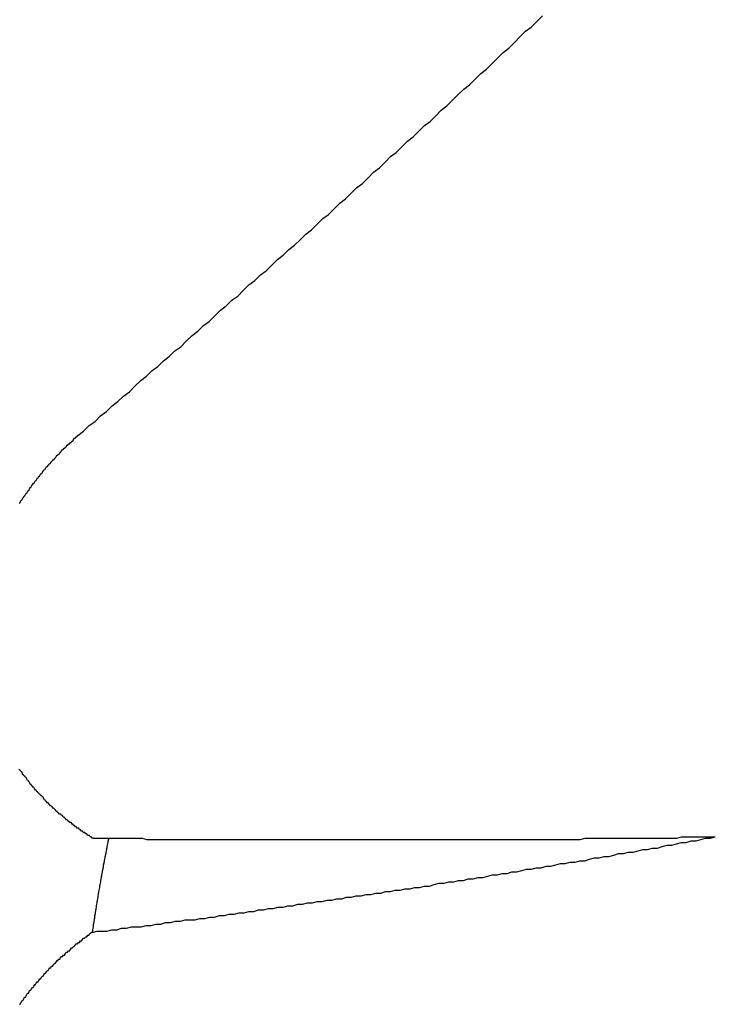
# Model space of a CAD drawing. Extents: x 1107 to 4046, y 937 to 3355.
# Tile 406 of 656: x 2156.939 to 2157.433, y 2684.844 to 2685.543. Entities that reach past the tile are written whole.
import ezdxf

# ---------------------------------------------------------------- set-up
doc = ezdxf.new("R2010")
doc.units = 0
doc.layers.add('KF_VIDA_L___C_REAR', color=7, linetype='CONTINUOUS')

# ---------------------------------------------------------------- blocks, each defined once
blk = doc.blocks.new('KF_VIDA_L___C_REAR')
at = {"layer": 'KF_VIDA_L___C_REAR'}
for points in [[(-29.9988, 996.035, 0), (-29.9948, 996.038, 0), (-29.9907, 996.042, 0), (-29.9866, 996.045, 0), (-29.9826, 996.049, 0), (-29.9785, 996.052, 0), (-29.9744, 996.056, 0), (-29.9704, 996.059, 0), (-29.9663, 996.063, 0), (-29.9622, 996.066, 0), (-29.9582, 996.07, 0), (-29.9541, 996.074, 0), (-29.9501, 996.077, 0), (-29.946, 996.081, 0), (-29.9419, 996.084, 0), (-29.9379, 996.088, 0), (-29.9338, 996.091, 0), (-29.9298, 996.095, 0), (-29.9257, 996.098, 0), (-29.9217, 996.102, 0), (-29.9176, 996.106, 0), (-29.9136, 996.109, 0), (-29.9095, 996.113, 0), (-29.9055, 996.116, 0), (-29.9014, 996.12, 0), (-29.8974, 996.124, 0), (-29.8933, 996.127, 0), (-29.8893, 996.131, 0), (-29.8852, 996.134, 0), (-29.8812, 996.138, 0), (-29.8772, 996.142, 0), (-29.8731, 996.145, 0), (-29.8691, 996.149, 0), (-29.865, 996.152, 0), (-29.861, 996.156, 0), (-29.857, 996.16, 0), (-29.8529, 996.163, 0), (-29.8489, 996.167, 0), (-29.8449, 996.17, 0), (-29.8408, 996.174, 0), (-29.8368, 996.178, 0), (-29.8328, 996.181, 0), (-29.8288, 996.185, 0), (-29.8247, 996.189, 0), (-29.8207, 996.192, 0), (-29.8167, 996.196, 0), (-29.8127, 996.2, 0), (-29.8086, 996.203, 0), (-29.8046, 996.207, 0), (-29.8006, 996.211, 0), (-29.7966, 996.214, 0), (-29.7926, 996.218, 0), (-29.7886, 996.222, 0), (-29.7845, 996.225, 0), (-29.7805, 996.229, 0), (-29.7765, 996.233, 0), (-29.7725, 996.236, 0), (-29.7685, 996.24, 0), (-29.7645, 996.244, 0), (-29.7605, 996.247, 0), (-29.7565, 996.251, 0), (-29.7525, 996.255, 0), (-29.7485, 996.258, 0), (-29.7445, 996.262, 0), (-29.7405, 996.266, 0), (-29.7365, 996.269, 0), (-29.7325, 996.273, 0), (-29.7285, 996.277, 0), (-29.7245, 996.281, 0), (-29.7205, 996.284, 0), (-29.7165, 996.288, 0), (-29.7125, 996.292, 0), (-29.7085, 996.295, 0), (-29.7045, 996.299, 0), (-29.7006, 996.303, 0), (-29.6966, 996.307, 0), (-29.6926, 996.31, 0), (-29.6886, 996.314, 0), (-29.6846, 996.318, 0), (-29.6806, 996.322, 0), (-29.6767, 996.325, 0), (-29.6727, 996.329, 0), (-29.6687, 996.333, 0)], [(-29.988, 995.749, 0), (-29.9887, 995.749, 0), (-29.9893, 995.75, 0), (-29.99, 995.75, 0), (-29.9906, 995.751, 0), (-29.9912, 995.751, 0), (-29.9919, 995.751, 0), (-29.9925, 995.752, 0), (-29.9931, 995.752, 0), (-29.9938, 995.753, 0), (-29.9944, 995.753, 0), (-29.995, 995.753, 0), (-29.9956, 995.754, 0), (-29.9962, 995.754, 0), (-29.9969, 995.755, 0), (-29.9975, 995.755, 0), (-29.9981, 995.756, 0), (-29.9987, 995.756, 0), (-29.9993, 995.756, 0), (-29.9999, 995.757, 0), (-30.0005, 995.757, 0), (-30.0011, 995.758, 0), (-30.0017, 995.758, 0), (-30.0023, 995.759, 0), (-30.0029, 995.759, 0), (-30.0035, 995.76, 0), (-30.004, 995.76, 0), (-30.0046, 995.76, 0), (-30.0052, 995.761, 0), (-30.0058, 995.761, 0), (-30.0063, 995.762, 0), (-30.0069, 995.762, 0), (-30.0075, 995.763, 0), (-30.008, 995.763, 0), (-30.0086, 995.764, 0), (-30.0092, 995.764, 0), (-30.0097, 995.765, 0), (-30.0103, 995.765, 0), (-30.0108, 995.766, 0), (-30.0114, 995.766, 0), (-30.0119, 995.766, 0), (-30.0125, 995.767, 0), (-30.013, 995.767, 0), (-30.0135, 995.768, 0), (-30.0141, 995.768, 0), (-30.0146, 995.769, 0), (-30.0152, 995.769, 0), (-30.0157, 995.77, 0), (-30.0162, 995.77, 0), (-30.0168, 995.771, 0), (-30.0173, 995.771, 0), (-30.0178, 995.772, 0), (-30.0183, 995.772, 0), (-30.0189, 995.773, 0), (-30.0194, 995.773, 0), (-30.0199, 995.774, 0), (-30.0204, 995.774, 0), (-30.021, 995.775, 0), (-30.0215, 995.775, 0), (-30.022, 995.776, 0), (-30.0225, 995.776, 0), (-30.023, 995.777, 0), (-30.0235, 995.778, 0), (-30.024, 995.778, 0), (-30.0245, 995.779, 0), (-30.025, 995.779, 0), (-30.0255, 995.78, 0), (-30.026, 995.78, 0), (-30.0265, 995.781, 0), (-30.027, 995.781, 0), (-30.0275, 995.782, 0), (-30.028, 995.782, 0), (-30.0285, 995.783, 0), (-30.029, 995.783, 0), (-30.0295, 995.784, 0), (-30.0299, 995.785, 0), (-30.0304, 995.785, 0), (-30.0309, 995.786, 0), (-30.0314, 995.786, 0), (-30.0319, 995.787, 0), (-30.0323, 995.787, 0), (-30.0328, 995.788, 0), (-30.0333, 995.789, 0), (-30.0337, 995.789, 0), (-30.0342, 995.79, 0), (-30.0346, 995.79, 0), (-30.0351, 995.791, 0), (-30.0355, 995.792, 0), (-30.036, 995.792, 0), (-30.0364, 995.793, 0), (-30.0369, 995.793, 0), (-30.0373, 995.794, 0), (-30.0378, 995.794, 0), (-30.0382, 995.795, 0), (-30.0387, 995.796, 0), (-30.0391, 995.796, 0), (-30.0395, 995.797, 0), (-30.0399, 995.797, 0), (-30.0404, 995.798, 0)], [(-30.0403, 995.987, 0), (-30.0399, 995.987, 0), (-30.0395, 995.988, 0), (-30.039, 995.989, 0), (-30.0386, 995.989, 0), (-30.0382, 995.99, 0), (-30.0377, 995.991, 0), (-30.0373, 995.991, 0), (-30.0369, 995.992, 0), (-30.0364, 995.992, 0), (-30.036, 995.993, 0), (-30.0355, 995.994, 0), (-30.0351, 995.994, 0), (-30.0346, 995.995, 0), (-30.0341, 995.996, 0), (-30.0337, 995.996, 0), (-30.0332, 995.997, 0), (-30.0328, 995.998, 0), (-30.0323, 995.998, 0), (-30.0318, 995.999, 0), (-30.0314, 996, 0), (-30.0309, 996, 0), (-30.0304, 996.001, 0), (-30.0299, 996.001, 0), (-30.0294, 996.002, 0), (-30.029, 996.003, 0), (-30.0285, 996.003, 0), (-30.028, 996.004, 0), (-30.0275, 996.005, 0), (-30.027, 996.005, 0), (-30.0265, 996.006, 0), (-30.026, 996.006, 0), (-30.0255, 996.007, 0), (-30.025, 996.008, 0), (-30.0245, 996.008, 0), (-30.024, 996.009, 0), (-30.0235, 996.01, 0), (-30.023, 996.01, 0), (-30.0225, 996.011, 0), (-30.022, 996.011, 0), (-30.0215, 996.012, 0), (-30.021, 996.013, 0), (-30.0204, 996.013, 0), (-30.0199, 996.014, 0), (-30.0194, 996.014, 0), (-30.0189, 996.015, 0), (-30.0184, 996.015, 0), (-30.0178, 996.016, 0), (-30.0173, 996.017, 0), (-30.0168, 996.017, 0), (-30.0162, 996.018, 0), (-30.0157, 996.018, 0), (-30.0152, 996.019, 0), (-30.0146, 996.019, 0), (-30.0141, 996.02, 0), (-30.0136, 996.021, 0), (-30.013, 996.021, 0), (-30.0125, 996.022, 0), (-30.0119, 996.022, 0), (-30.0114, 996.023, 0), (-30.0108, 996.023, 0), (-30.0103, 996.024, 0), (-30.0097, 996.025, 0), (-30.0092, 996.025, 0), (-30.0086, 996.026, 0), (-30.0081, 996.026, 0), (-30.0075, 996.027, 0), (-30.007, 996.027, 0), (-30.0064, 996.028, 0), (-30.0058, 996.028, 0), (-30.0053, 996.029, 0), (-30.0047, 996.029, 0), (-30.0041, 996.03, 0), (-30.0035, 996.03, 0), (-30.003, 996.031, 0), (-30.0024, 996.031, 0), (-30.0018, 996.032, 0), (-30.0012, 996.033, 0), (-30.0006, 996.033, 0), (-30, 996.034, 0), (-29.9994, 996.034, 0), (-29.9988, 996.035, 0)], [(-29.9886, 995.682, 0), (-29.9851, 995.683, 0), (-29.9816, 995.683, 0), (-29.9782, 995.683, 0), (-29.9747, 995.684, 0), (-29.9712, 995.684, 0), (-29.9677, 995.685, 0), (-29.9642, 995.685, 0), (-29.9607, 995.686, 0), (-29.9573, 995.686, 0), (-29.9538, 995.686, 0), (-29.9503, 995.687, 0), (-29.9468, 995.687, 0), (-29.9433, 995.688, 0), (-29.9399, 995.688, 0), (-29.9364, 995.689, 0), (-29.9329, 995.689, 0), (-29.9294, 995.69, 0), (-29.9259, 995.69, 0), (-29.9225, 995.691, 0), (-29.919, 995.691, 0), (-29.9155, 995.691, 0), (-29.912, 995.692, 0), (-29.9085, 995.692, 0), (-29.9051, 995.693, 0), (-29.9016, 995.693, 0), (-29.8981, 995.694, 0), (-29.8946, 995.694, 0), (-29.8912, 995.695, 0), (-29.8877, 995.695, 0), (-29.8842, 995.696, 0), (-29.8807, 995.696, 0), (-29.8773, 995.697, 0), (-29.8738, 995.697, 0), (-29.8703, 995.698, 0), (-29.8668, 995.698, 0), (-29.8634, 995.699, 0), (-29.8599, 995.699, 0), (-29.8564, 995.7, 0), (-29.853, 995.7, 0), (-29.8495, 995.701, 0), (-29.846, 995.701, 0), (-29.8425, 995.702, 0), (-29.8391, 995.702, 0), (-29.8356, 995.703, 0), (-29.8321, 995.703, 0), (-29.8287, 995.704, 0), (-29.8252, 995.704, 0), (-29.8217, 995.705, 0), (-29.8183, 995.705, 0), (-29.8148, 995.706, 0), (-29.8113, 995.706, 0), (-29.8079, 995.707, 0), (-29.8044, 995.707, 0), (-29.8009, 995.708, 0), (-29.7975, 995.708, 0), (-29.794, 995.709, 0), (-29.7905, 995.709, 0), (-29.7871, 995.71, 0), (-29.7836, 995.71, 0), (-29.7801, 995.711, 0), (-29.7767, 995.711, 0), (-29.7732, 995.712, 0), (-29.7698, 995.712, 0), (-29.7663, 995.713, 0), (-29.7628, 995.713, 0), (-29.7594, 995.714, 0), (-29.7559, 995.714, 0), (-29.7525, 995.715, 0), (-29.749, 995.715, 0), (-29.7455, 995.716, 0), (-29.7421, 995.717, 0), (-29.7386, 995.717, 0), (-29.7352, 995.718, 0), (-29.7317, 995.718, 0), (-29.7283, 995.719, 0), (-29.7248, 995.719, 0), (-29.7214, 995.72, 0), (-29.7179, 995.72, 0), (-29.7144, 995.721, 0), (-29.711, 995.721, 0), (-29.7075, 995.722, 0), (-29.7041, 995.723, 0), (-29.7006, 995.723, 0), (-29.6972, 995.724, 0), (-29.6937, 995.724, 0), (-29.6903, 995.725, 0), (-29.6868, 995.725, 0), (-29.6834, 995.726, 0), (-29.6799, 995.727, 0), (-29.6765, 995.727, 0), (-29.673, 995.728, 0), (-29.6696, 995.728, 0), (-29.6661, 995.729, 0), (-29.6627, 995.729, 0), (-29.6592, 995.73, 0), (-29.6558, 995.731, 0), (-29.6524, 995.731, 0), (-29.6489, 995.732, 0), (-29.6455, 995.732, 0), (-29.642, 995.733, 0), (-29.6386, 995.733, 0), (-29.6351, 995.734, 0), (-29.6317, 995.735, 0), (-29.6283, 995.735, 0), (-29.6248, 995.736, 0), (-29.6214, 995.736, 0), (-29.6179, 995.737, 0), (-29.6145, 995.738, 0), (-29.6111, 995.738, 0), (-29.6076, 995.739, 0), (-29.6042, 995.739, 0), (-29.6007, 995.74, 0), (-29.5973, 995.741, 0), (-29.5939, 995.741, 0), (-29.5904, 995.742, 0), (-29.587, 995.742, 0), (-29.5836, 995.743, 0), (-29.5801, 995.744, 0), (-29.5767, 995.744, 0), (-29.5733, 995.745, 0), (-29.5698, 995.746, 0), (-29.5664, 995.746, 0), (-29.563, 995.747, 0), (-29.5595, 995.747, 0), (-29.5561, 995.748, 0), (-29.5527, 995.749, 0), (-29.5492, 995.749, 0), (-29.5458, 995.75, 0)], [(-29.977, 995.749, 0), (-29.9771, 995.748, 0), (-29.9772, 995.748, 0), (-29.9773, 995.747, 0), (-29.9774, 995.747, 0), (-29.9775, 995.746, 0), (-29.9776, 995.746, 0), (-29.9777, 995.745, 0), (-29.9778, 995.745, 0), (-29.9779, 995.744, 0), (-29.978, 995.744, 0), (-29.9781, 995.743, 0), (-29.9782, 995.743, 0), (-29.9783, 995.742, 0), (-29.9784, 995.742, 0), (-29.9785, 995.741, 0), (-29.9785, 995.741, 0), (-29.9786, 995.74, 0), (-29.9787, 995.74, 0), (-29.9788, 995.739, 0), (-29.9789, 995.739, 0), (-29.979, 995.738, 0), (-29.9791, 995.738, 0), (-29.9792, 995.737, 0), (-29.9793, 995.737, 0), (-29.9794, 995.736, 0), (-29.9795, 995.736, 0), (-29.9796, 995.735, 0), (-29.9797, 995.735, 0), (-29.9798, 995.734, 0), (-29.9799, 995.734, 0), (-29.98, 995.733, 0), (-29.9801, 995.733, 0), (-29.9802, 995.732, 0), (-29.9803, 995.732, 0), (-29.9804, 995.731, 0), (-29.9805, 995.731, 0), (-29.9806, 995.73, 0), (-29.9807, 995.73, 0), (-29.9808, 995.729, 0), (-29.9809, 995.729, 0), (-29.9809, 995.728, 0), (-29.981, 995.728, 0), (-29.9811, 995.727, 0), (-29.9812, 995.727, 0), (-29.9813, 995.726, 0), (-29.9814, 995.726, 0), (-29.9815, 995.725, 0), (-29.9816, 995.725, 0), (-29.9817, 995.724, 0), (-29.9818, 995.724, 0), (-29.9819, 995.723, 0), (-29.982, 995.723, 0), (-29.9821, 995.722, 0), (-29.9822, 995.722, 0), (-29.9823, 995.721, 0), (-29.9823, 995.721, 0), (-29.9824, 995.72, 0), (-29.9825, 995.72, 0), (-29.9826, 995.719, 0), (-29.9827, 995.718, 0), (-29.9828, 995.718, 0), (-29.9829, 995.717, 0), (-29.983, 995.717, 0), (-29.9831, 995.716, 0), (-29.9832, 995.716, 0), (-29.9833, 995.715, 0), (-29.9834, 995.715, 0), (-29.9834, 995.714, 0), (-29.9835, 995.714, 0), (-29.9836, 995.713, 0), (-29.9837, 995.713, 0), (-29.9838, 995.712, 0), (-29.9839, 995.712, 0), (-29.984, 995.711, 0), (-29.9841, 995.711, 0), (-29.9842, 995.71, 0), (-29.9843, 995.71, 0), (-29.9843, 995.709, 0), (-29.9844, 995.709, 0), (-29.9845, 995.708, 0), (-29.9846, 995.707, 0), (-29.9847, 995.707, 0), (-29.9848, 995.706, 0), (-29.9849, 995.706, 0), (-29.985, 995.705, 0), (-29.985, 995.705, 0), (-29.9851, 995.704, 0), (-29.9852, 995.704, 0), (-29.9853, 995.703, 0), (-29.9854, 995.703, 0), (-29.9855, 995.702, 0), (-29.9856, 995.702, 0), (-29.9857, 995.701, 0), (-29.9857, 995.701, 0), (-29.9858, 995.7, 0), (-29.9859, 995.699, 0), (-29.986, 995.699, 0), (-29.9861, 995.698, 0), (-29.9862, 995.698, 0), (-29.9863, 995.697, 0), (-29.9864, 995.697, 0), (-29.9864, 995.696, 0), (-29.9865, 995.696, 0), (-29.9866, 995.695, 0), (-29.9867, 995.695, 0), (-29.9868, 995.694, 0), (-29.9869, 995.694, 0), (-29.9869, 995.693, 0), (-29.987, 995.692, 0), (-29.9871, 995.692, 0), (-29.9872, 995.691, 0), (-29.9873, 995.691, 0), (-29.9874, 995.69, 0), (-29.9875, 995.69, 0), (-29.9875, 995.689, 0), (-29.9876, 995.689, 0), (-29.9877, 995.688, 0), (-29.9878, 995.688, 0), (-29.9879, 995.687, 0), (-29.988, 995.686, 0), (-29.988, 995.686, 0), (-29.9881, 995.685, 0), (-29.9882, 995.685, 0), (-29.9883, 995.684, 0), (-29.9884, 995.684, 0), (-29.9884, 995.683, 0), (-29.9885, 995.683, 0), (-29.9886, 995.682, 0)], [(-29.988, 995.749, 0), (-29.9845, 995.749, 0), (-29.9811, 995.749, 0), (-29.9776, 995.749, 0), (-29.9741, 995.749, 0), (-29.9706, 995.749, 0), (-29.9671, 995.749, 0), (-29.9637, 995.749, 0), (-29.9602, 995.749, 0), (-29.9567, 995.749, 0), (-29.9532, 995.749, 0), (-29.9497, 995.748, 0), (-29.9463, 995.748, 0), (-29.9428, 995.748, 0), (-29.9393, 995.748, 0), (-29.9358, 995.748, 0), (-29.9324, 995.748, 0), (-29.9289, 995.748, 0), (-29.9254, 995.748, 0), (-29.9219, 995.748, 0), (-29.9185, 995.748, 0), (-29.915, 995.748, 0), (-29.9115, 995.748, 0), (-29.908, 995.748, 0), (-29.9046, 995.748, 0), (-29.9011, 995.748, 0), (-29.8976, 995.748, 0), (-29.8942, 995.748, 0), (-29.8907, 995.748, 0), (-29.8872, 995.748, 0), (-29.8837, 995.748, 0), (-29.8803, 995.748, 0), (-29.8768, 995.748, 0), (-29.8733, 995.748, 0), (-29.8699, 995.748, 0), (-29.8664, 995.748, 0), (-29.8629, 995.748, 0), (-29.8595, 995.748, 0), (-29.856, 995.748, 0), (-29.8525, 995.748, 0), (-29.8491, 995.748, 0), (-29.8456, 995.748, 0), (-29.8421, 995.748, 0), (-29.8387, 995.748, 0), (-29.8352, 995.748, 0), (-29.8317, 995.748, 0), (-29.8283, 995.748, 0), (-29.8248, 995.748, 0), (-29.8213, 995.748, 0), (-29.8179, 995.748, 0), (-29.8144, 995.748, 0), (-29.811, 995.748, 0), (-29.8075, 995.748, 0), (-29.804, 995.748, 0), (-29.8006, 995.748, 0), (-29.7971, 995.748, 0), (-29.7937, 995.748, 0), (-29.7902, 995.748, 0), (-29.7867, 995.748, 0), (-29.7833, 995.748, 0), (-29.7798, 995.748, 0), (-29.7764, 995.748, 0), (-29.7729, 995.748, 0), (-29.7694, 995.748, 0), (-29.766, 995.748, 0), (-29.7625, 995.748, 0), (-29.7591, 995.748, 0), (-29.7556, 995.748, 0), (-29.7522, 995.748, 0), (-29.7487, 995.748, 0), (-29.7453, 995.748, 0), (-29.7418, 995.748, 0), (-29.7384, 995.748, 0), (-29.7349, 995.748, 0), (-29.7315, 995.748, 0), (-29.728, 995.748, 0), (-29.7246, 995.748, 0), (-29.7211, 995.748, 0), (-29.7177, 995.748, 0), (-29.7142, 995.748, 0), (-29.7108, 995.748, 0), (-29.7073, 995.748, 0), (-29.7039, 995.748, 0), (-29.7004, 995.748, 0), (-29.697, 995.748, 0), (-29.6935, 995.748, 0), (-29.6901, 995.748, 0), (-29.6866, 995.748, 0), (-29.6832, 995.748, 0), (-29.6797, 995.748, 0), (-29.6763, 995.748, 0), (-29.6729, 995.748, 0), (-29.6694, 995.748, 0), (-29.666, 995.748, 0), (-29.6625, 995.748, 0), (-29.6591, 995.748, 0), (-29.6556, 995.748, 0), (-29.6522, 995.748, 0), (-29.6488, 995.748, 0), (-29.6453, 995.748, 0), (-29.6419, 995.748, 0), (-29.6384, 995.749, 0), (-29.635, 995.749, 0), (-29.6316, 995.749, 0), (-29.6281, 995.749, 0), (-29.6247, 995.749, 0), (-29.6213, 995.749, 0), (-29.6178, 995.749, 0), (-29.6144, 995.749, 0), (-29.611, 995.749, 0), (-29.6075, 995.749, 0), (-29.6041, 995.749, 0), (-29.6007, 995.749, 0), (-29.5972, 995.749, 0), (-29.5938, 995.749, 0), (-29.5904, 995.749, 0), (-29.5869, 995.749, 0), (-29.5835, 995.749, 0), (-29.5801, 995.749, 0), (-29.5766, 995.749, 0), (-29.5732, 995.749, 0), (-29.5698, 995.75, 0), (-29.5664, 995.75, 0), (-29.5629, 995.75, 0), (-29.5595, 995.75, 0), (-29.5561, 995.75, 0), (-29.5527, 995.75, 0), (-29.5492, 995.75, 0), (-29.5458, 995.75, 0)], [(-30.0403, 995.631, 0), (-30.0398, 995.631, 0), (-30.0392, 995.632, 0), (-30.0387, 995.633, 0), (-30.0382, 995.634, 0), (-30.0377, 995.634, 0), (-30.0371, 995.635, 0), (-30.0366, 995.636, 0), (-30.0361, 995.636, 0), (-30.0355, 995.637, 0), (-30.035, 995.638, 0), (-30.0344, 995.639, 0), (-30.0339, 995.639, 0), (-30.0333, 995.64, 0), (-30.0328, 995.641, 0), (-30.0322, 995.641, 0), (-30.0317, 995.642, 0), (-30.0311, 995.643, 0), (-30.0305, 995.643, 0), (-30.03, 995.644, 0), (-30.0294, 995.645, 0), (-30.0288, 995.645, 0), (-30.0283, 995.646, 0), (-30.0277, 995.647, 0), (-30.0271, 995.647, 0), (-30.0265, 995.648, 0), (-30.0259, 995.649, 0), (-30.0253, 995.649, 0), (-30.0247, 995.65, 0), (-30.0241, 995.651, 0), (-30.0235, 995.651, 0), (-30.0229, 995.652, 0), (-30.0223, 995.653, 0), (-30.0217, 995.653, 0), (-30.0211, 995.654, 0), (-30.0205, 995.655, 0), (-30.0199, 995.655, 0), (-30.0193, 995.656, 0), (-30.0187, 995.657, 0), (-30.0181, 995.657, 0), (-30.0174, 995.658, 0), (-30.0168, 995.658, 0), (-30.0162, 995.659, 0), (-30.0155, 995.66, 0), (-30.0149, 995.66, 0), (-30.0143, 995.661, 0), (-30.0136, 995.662, 0), (-30.013, 995.662, 0), (-30.0123, 995.663, 0), (-30.0116, 995.663, 0), (-30.011, 995.664, 0), (-30.0103, 995.665, 0), (-30.0096, 995.665, 0), (-30.009, 995.666, 0), (-30.0083, 995.666, 0), (-30.0076, 995.667, 0), (-30.0069, 995.668, 0), (-30.0062, 995.668, 0), (-30.0055, 995.669, 0), (-30.0048, 995.669, 0), (-30.0041, 995.67, 0), (-30.0034, 995.671, 0), (-30.0027, 995.671, 0), (-30.002, 995.672, 0), (-30.0013, 995.672, 0), (-30.0006, 995.673, 0), (-29.9999, 995.674, 0), (-29.9991, 995.674, 0), (-29.9984, 995.675, 0), (-29.9977, 995.675, 0), (-29.9969, 995.676, 0), (-29.9962, 995.676, 0), (-29.9954, 995.677, 0), (-29.9947, 995.678, 0), (-29.994, 995.678, 0), (-29.9932, 995.679, 0), (-29.9924, 995.679, 0), (-29.9917, 995.68, 0), (-29.9909, 995.68, 0), (-29.9902, 995.681, 0), (-29.9894, 995.682, 0), (-29.9886, 995.682, 0)]]:
    blk.add_polyline3d(points, dxfattribs=at)

msp = doc.modelspace()

# ---------------------------------------------------------------- block references
at = {"layer": 'KF_VIDA_L___C_REAR'}
msp.add_blockref('KF_VIDA_L___C_REAR', (2186.97908, 1689.21316), dxfattribs=at)

doc.saveas('drawing.dxf')
